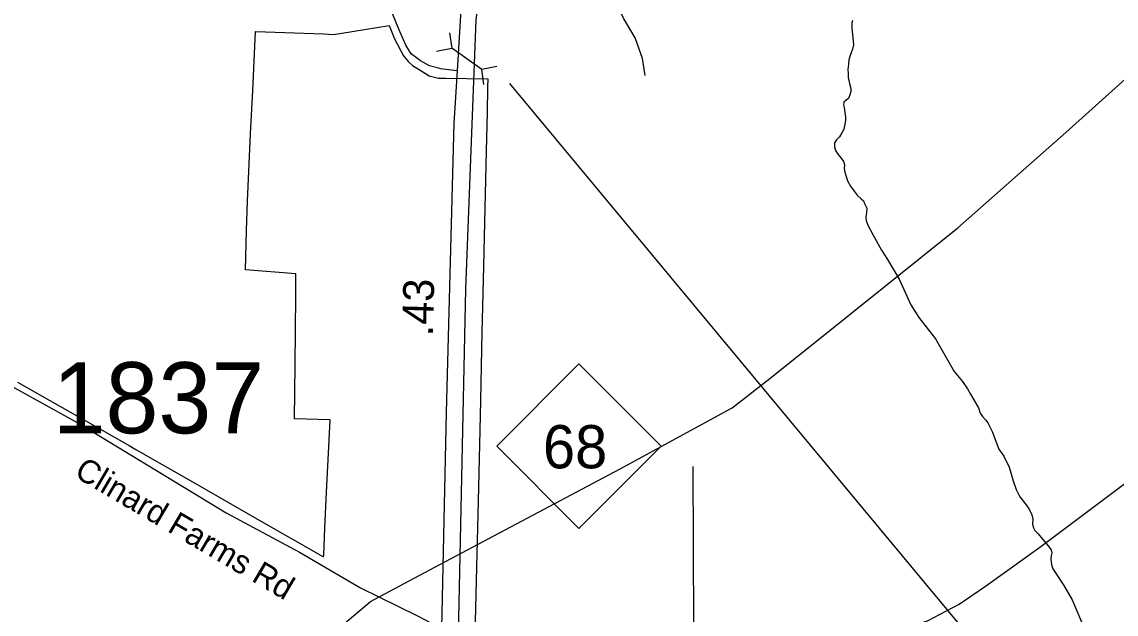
# Model space of a CAD drawing. Extents: x 1662474 to 1856135, y 779280 to 917889.
# Drawn here: x 1713898 to 1718328, y 839326 to 841724 of the extents above; entities that cross this region are included whole.
import ezdxf

# ---------------------------------------------------------------- set-up
doc = ezdxf.new("R2010")
doc.units = 0
for name, color, linetype in [('Cogo Default Point CELL', 7, 'Continuous'), ('Exist Boundary Political City Limit New', 7, 'Continuous'), ('Exist Hydrographic Creek Single Shore', 7, 'Continuous'), ('Exist Road Non-System Type 51', 7, 'Continuous'), ('Exist Road Primary NC Divided Attributed', 7, 'Continuous'), ('Exist Road Primary NC Shield CELL', 7, 'Continuous'), ('Exist Road Primary NC Shield Number Label', 7, 'Continuous'), ('Exist Road Primary NC Structure Culvert CELL', 7, 'Continuous'), ('Exist Road Primary NC Structure Culvert Number Label', 7, 'Continuous'), ('Exist Road Secondary Type 41 Attributed', 7, 'Continuous'), ('Exist Road Secondary Type 51 Attributed', 7, 'Continuous'), ('Exist Road Secondary Type 51 Label', 7, 'Continuous'), ('Exist Utilities Electrical Transmission Line', 7, 'Continuous'), ('Map Preparation Boundary City Limit Buffer Line', 7, 'Continuous'), ('Prop Guardrail', 7, 'Continuous')]:
    doc.layers.add(name, color=color, linetype=linetype)

msp = doc.modelspace()

# ---------------------------------------------------------------- linework, layer by layer
at = {"layer": 'Exist Boundary Political City Limit New'}
msp.add_lwpolyline([(1713879.6, 840265.5), (1714051.4, 840167.9), (1714194.8, 840086.5), (1714331.8, 840008.7), (1714359.4, 839992.9), (1714600.9, 839854.4), (1714868.4, 839701.2), (1715119.2, 839558.2), (1715119.5, 839564.6), (1715124.6, 839673.2), (1715131.5, 839819.6), (1715141.4, 840030.7), (1715145.1, 840112.4), (1715001.5, 840115.9), (1715003.5, 840334.1), (1715006.2, 840615.1), (1715007.1, 840703.4), (1714803.1, 840720.4), (1714807.4, 840878.6), (1714810.6, 840997.4), (1714823.6, 841270.1), (1714832.1, 841445.9), (1714843.5, 841684.1), (1714845.1, 841684.1), (1714922.5, 841681.4), (1715119.2, 841674.6), (1715159.4, 841673.2), (1715235, 841685.1), (1715384.2, 841708.7), (1715406.8, 841654.4), (1715443, 841586.2), (1715463.2, 841562), (1715479.5, 841546.4), (1715506.1, 841530.3), (1715546.9, 841505.7), (1715584.4, 841496.4), (1715613.4, 841495.9), (1715783.9, 841493.2), (1715783.4, 841459.9), (1715781.9, 841357.8), (1715777.9, 841200.4), (1715769.5, 840853), (1715766.9, 840734.9), (1715762.6, 840571.7), (1715759.9, 840467.7), (1715754, 840191.4), (1715751.6, 840070.1), (1715744.6, 839783.8), (1715736.6, 839462.5), (1715728.8, 839130.1)], dxfattribs=at)
at = {"layer": 'Exist Hydrographic Creek Single Shore'}
for points in [[(1717260.2, 841728.8), (1717257.6, 841720.4), (1717257.4, 841710.4), (1717257.4, 841698.9), (1717264, 841630.4), (1717260.5, 841613.4), (1717255.9, 841602.9), (1717251.6, 841587.9), (1717246.1, 841570.1), (1717243.8, 841551.9), (1717242.1, 841531.2), (1717242.8, 841514.1), (1717243, 841498.9), (1717248.5, 841474.2), (1717253.2, 841454.3), (1717253.5, 841441.9), (1717249.5, 841428.8), (1717243.8, 841413.4), (1717235.1, 841406.8), (1717225.9, 841398.9), (1717224.4, 841387.9), (1717227.2, 841377.4), (1717230.1, 841356.7), (1717231.9, 841337.8), (1717231.6, 841324.9), (1717228.8, 841303.4), (1717225.1, 841288.9), (1717217.8, 841274), (1717208.4, 841258.5), (1717195.8, 841245.9), (1717187.4, 841233.8), (1717188.1, 841217.6), (1717192.2, 841202.3), (1717201.8, 841187.9), (1717214.6, 841171.4), (1717223.5, 841158), (1717227.5, 841146.4), (1717227.2, 841130.1), (1717229.4, 841115.7), (1717240.6, 841080.6), (1717252.6, 841058.2), (1717267.4, 841038.8), (1717279.5, 841022.2), (1717295.8, 841007.6), (1717304.6, 840999.2), (1717309.6, 840988.2), (1717318.2, 840969.8), (1717317.5, 840950.6)], [(1717317.5, 840950.6), (1717315.1, 840933.8), (1717316.5, 840919.9), (1717322.8, 840901), (1717342.8, 840863.2), (1717377.9, 840800), (1717401.8, 840761.1), (1717449.5, 840682.1), (1717496.8, 840577.9), (1717528.5, 840526.5), (1717596.8, 840440.1), (1717623.5, 840393.2), (1717645.4, 840355.1), (1717671.5, 840308.6), (1717706.5, 840267.9), (1717726.4, 840237.8), (1717738.8, 840216.5), (1717770, 840160.6), (1717776.8, 840139.1), (1717786.5, 840125.4), (1717799.6, 840112.9), (1717809.1, 840100.2), (1717815.4, 840087.4), (1717825.9, 840065.3), (1717853.5, 839994.2), (1717873.1, 839964.8), (1717895.1, 839921), (1717911.2, 839866.1), (1717922.8, 839830.4), (1717938.5, 839801.1), (1717964.2, 839768.8), (1717977.4, 839748.3), (1717987.2, 839728.1), (1717991, 839710), (1717989.4, 839690.6), (1717992.9, 839675.3), (1717999.4, 839664.1), (1718012.2, 839650.4), (1718051.1, 839603.1), (1718065.2, 839586.1), (1718067.1, 839574.6), (1718065.5, 839563.5), (1718062.9, 839548.3), (1718065.8, 839525.8), (1718072.1, 839508.9), (1718082.6, 839493.2), (1718115.9, 839442.2), (1718149.5, 839384), (1718207.2, 839249.9)]]:
    msp.add_lwpolyline(points, dxfattribs=at)
at = {"layer": 'Exist Road Non-System Type 51'}
for points in [[(1716420.6, 841506.9), (1716409.9, 841575.6), (1716380.9, 841658.9), (1716333.9, 841738.4), (1716272.4, 841868.7), (1716239.6, 841931.9)], [(1717531.9, 839287.4), (1717564.1, 839298.7), (1717692, 839365.6), (1717799.6, 839439.1), (1718022.4, 839600), (1718546.9, 839992.1)], [(1716621.6, 839209.4), (1716617.8, 839281.1), (1716615.9, 839924.1)]]:
    msp.add_lwpolyline(points, dxfattribs=at)
at = {"layer": 'Exist Road Primary NC Divided Attributed'}
for points in [[(1715665.5, 839245.2), (1715694.5, 840641.3), (1715737.2, 841730.2), (1715754.8, 841874), (1715800.1, 842162.9), (1715821.1, 842312.6), (1715901.3, 842730.2), (1715980.5, 843112.8), (1716088.8, 843625.2), (1716127.1, 843800.2)], [(1716040.6, 843769.3), (1715747.8, 842287.6), (1715677.8, 841819.4), (1715659.4, 841524.8)], [(1715659.4, 841524.8), (1715646.3, 841314.2), (1715616, 840142.8), (1715596.6, 839267.5)]]:
    msp.add_lwpolyline(points, dxfattribs=at)
at = {"layer": 'Exist Road Primary NC Shield CELL'}
msp.add_lwpolyline([(1715820.1, 840005.8), (1716153.1, 840338.8), (1716486.1, 840005.8), (1716153.1, 839672.8)], close=True, dxfattribs=at)
at = {"layer": 'Exist Road Primary NC Structure Culvert CELL'}
for p, q in [((1715628.9, 841679.2), (1715637.8, 841617.4)), ((1715576.5, 841605.1), (1715637.8, 841617.4)), ((1715759.2, 841531.4), (1715637.8, 841617.4)), ((1715820.5, 841543.6), (1715759.2, 841531.4)), ((1715768.1, 841469.6), (1715759.2, 841531.4))]:
    msp.add_line(p, q, dxfattribs=at)
at = {"layer": 'Exist Road Primary NC Structure Culvert Number Label'}
msp.add_line((1715872, 841474), (1717950.8, 838974.2), dxfattribs=at)
at = {"layer": 'Exist Road Secondary Type 41 Attributed'}
msp.add_lwpolyline([(1715479.7, 841589.8), (1715474.2, 841593.9), (1715452, 841629.1), (1715423.2, 841694.1), (1715397.3, 841759.9), (1715382.4, 841797.9), (1715324, 841889.7), (1715280.4, 841945.4), (1715156.1, 842071.5), (1715128.8, 842105.8), (1715100, 842196.7), (1715090.7, 842243.1), (1715092.6, 842306.2)], dxfattribs=at)
at = {"layer": 'Exist Road Secondary Type 51 Attributed'}
for points in [[(1715659.4, 841524.8), (1715593, 841534), (1715589.2, 841534.3), (1715548, 841545.7), (1715511.8, 841566.1), (1715479.7, 841589.8)], [(1710418.8, 841009.6), (1710563.7, 841009.6), (1710837.8, 841011.6), (1711210.1, 841002.1), (1711560.2, 841000), (1711747.3, 841000.7), (1711943.6, 840998.8), (1712221.8, 841000.2), (1712341.9, 841003), (1712403.8, 840984.3), (1712507.5, 840941.2), (1712714.7, 840855.1), (1712917.9, 840760.9), (1713172.6, 840624.5), (1713475.2, 840459.2), (1713843.4, 840255.4), (1714133.9, 840094.4), (1714480.1, 839883.9), (1714725, 839735.9), (1715021.5, 839576.8), (1715268.7, 839432), (1715499.9, 839319.2), (1715529.9, 839303.2), (1715596.6, 839267.5)]]:
    msp.add_lwpolyline(points, dxfattribs=at)
at = {"layer": 'Exist Utilities Electrical Transmission Line'}
msp.add_lwpolyline([(1715050.5, 839158.9), (1715309, 839376.4), (1715546.5, 839503.8), (1716319.7, 839914), (1716772.7, 840161.3), (1716914.2, 840269.9), (1717101.9, 840420.2), (1717687.4, 840890.3), (1718124.1, 841275.8), (1718657.7, 841754.5), (1719177.1, 842205.4), (1719690.2, 842650.1), (1720389.8, 843281.2), (1720852.7, 843710.6), (1721831.4, 844622.9), (1722314.6, 845066.1), (1722751.4, 845467.6), (1723167.9, 845845.5), (1723495.4, 846150.2), (1723950.3, 846567.7), (1724405.3, 846999.3)], dxfattribs=at)
at = {"layer": 'Map Preparation Boundary City Limit Buffer Line'}
msp.add_lwpolyline([(1713879.6, 840265.5), (1714051.4, 840167.9), (1714194.8, 840086.5), (1714331.8, 840008.7), (1714359.4, 839992.9), (1714600.9, 839854.4), (1714868.4, 839701.2), (1715119.2, 839558.2), (1715119.5, 839564.6), (1715124.6, 839673.2), (1715131.5, 839819.6), (1715141.4, 840030.7), (1715145.1, 840112.4), (1715001.5, 840115.9), (1715003.5, 840334.1), (1715006.2, 840615.1), (1715007.1, 840703.4), (1714803.1, 840720.4), (1714807.4, 840878.6), (1714810.6, 840997.4), (1714823.6, 841270.1), (1714832.1, 841445.9), (1714843.5, 841684.1), (1714845.1, 841684.1), (1714922.5, 841681.4), (1715119.2, 841674.6), (1715159.4, 841673.2), (1715235, 841685.1), (1715384.2, 841708.7), (1715406.8, 841654.4), (1715443, 841586.2), (1715463.2, 841562), (1715479.5, 841546.4), (1715506.1, 841530.3), (1715546.9, 841505.7), (1715584.4, 841496.4), (1715613.4, 841495.9), (1715783.9, 841493.2), (1715783.4, 841459.9), (1715781.9, 841357.8), (1715777.9, 841200.4), (1715769.5, 840853), (1715766.9, 840734.9), (1715762.6, 840571.7), (1715759.9, 840467.7), (1715754, 840191.4), (1715751.6, 840070.1), (1715744.6, 839783.8), (1715736.6, 839462.5), (1715728.8, 839130.1)], dxfattribs=at)

# ---------------------------------------------------------------- texts
at = {"layer": 'Cogo Default Point CELL'}
msp.add_text('1837', height=288, dxfattribs=at).set_placement((1714021.9, 840057.8))
at = {"layer": 'Exist Road Primary NC Shield Number Label'}
msp.add_text('68', height=175, dxfattribs=at).set_placement((1716007.3, 839916.1))
at = {"layer": 'Exist Road Secondary Type 51 Label'}
msp.add_text('Clinard Farms Rd', height=95, rotation=329.5289, dxfattribs=at).set_placement((1714105.2, 839885))
at = {"layer": 'Prop Guardrail'}
msp.add_text('.43', height=125, rotation=88.5191, dxfattribs=at).set_placement((1715561.4, 840450))

doc.saveas('drawing.dxf')
